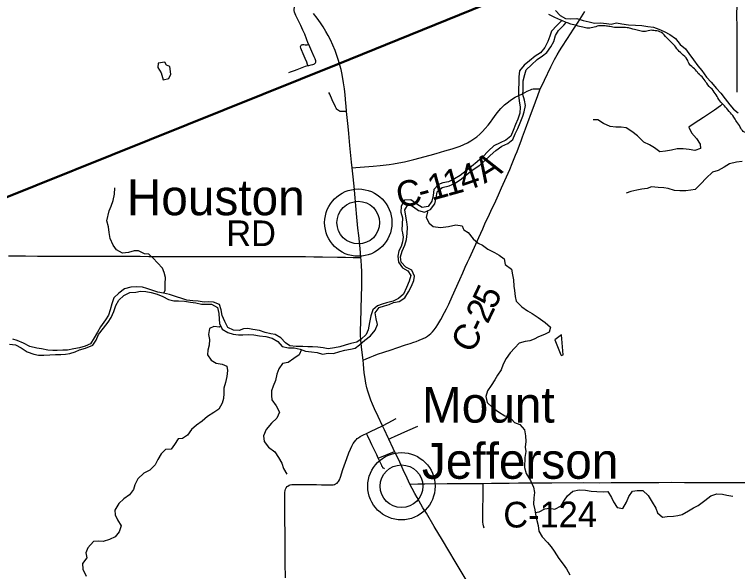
# Model space of a CAD drawing. Extents: x -87 to 2145, y -2128 to 440.
# Drawn here: x 40.7 to 82.91, y -968.8 to -936.29 of the extents above; entities that cross this region are included whole.
import ezdxf

# ---------------------------------------------------------------- set-up
doc = ezdxf.new("R2010")
doc.units = 0
for name, color, linetype in [('GM_X_County_Road', 7, 'Continuous'), ('GM_X_County_Road_Text', 7, 'Continuous'), ('GM_X_Major_River', 7, 'Continuous'), ('GM_X_Minor_Lake', 7, 'Continuous'), ('GM_X_Minor_River', 7, 'Continuous'), ('GM_X_Rail_Line', 7, 'Continuous'), ('GM_X_State_Route', 7, 'Continuous'), ('GM_X_Township_Road', 7, 'Continuous'), ('GM_X_Unincorporated', 7, 'Continuous'), ('GM_X_Unincorporated_Location', 7, 'Continuous'), ('GM_X_Unincorporated_Text', 7, 'Continuous')]:
    doc.layers.add(name, color=color, linetype=linetype)

msp = doc.modelspace()

# ---------------------------------------------------------------- linework, layer by layer
at = {"layer": 'GM_X_County_Road'}
for points in [[(71.396, -940.64), (71.462, -940.491), (71.637, -940.12), (72.011, -939.353), (72.231, -938.914), (72.371, -938.655), (72.511, -938.415), (72.65, -938.193), (72.978, -937.702), (73.342, -937.156), (73.609, -936.743), (74.001, -936.116)], [(60.415, -945.241), (60.632, -945.22), (60.878, -945.196), (61.631, -945.146), (62.056, -945.107), (62.577, -945.051), (62.836, -945.012), (63.141, -944.955), (63.476, -944.885), (63.538, -944.873), (63.775, -944.814), (64.012, -944.753), (64.962, -944.497), (65.309, -944.398), (65.814, -944.254), (66.256, -944.127), (66.49, -944.056), (66.72, -943.971), (66.93, -943.882), (67.15, -943.774), (67.334, -943.67), (67.512, -943.555), (67.683, -943.429), (67.857, -943.282), (68.019, -943.122), (68.174, -942.955), (68.343, -942.756), (68.485, -942.577), (68.633, -942.38), (68.829, -942.116), (68.981, -941.922), (69.099, -941.784), (69.223, -941.652), (69.308, -941.573), (69.46, -941.447), (69.646, -941.31), (69.838, -941.186), (69.937, -941.128), (70.347, -940.918), (70.632, -940.774), (70.821, -940.688), (70.899, -940.66), (70.982, -940.64), (71.083, -940.63), (71.167, -940.631), (71.215, -940.633), (71.396, -940.64)], [(61.048, -956.459), (61.234, -956.383), (61.469, -956.288), (61.664, -956.205), (61.891, -956.113), (62.264, -955.989), (62.684, -955.853), (63.028, -955.742), (63.525, -955.577), (63.805, -955.485), (64.007, -955.415), (64.146, -955.366), (64.33, -955.295), (64.558, -955.201), (64.692, -955.134), (64.806, -955.066), (64.914, -954.987), (65.002, -954.91), (65.095, -954.815), (65.191, -954.7), (65.309, -954.541), (65.417, -954.375), (65.585, -954.092), (65.807, -953.689), (65.921, -953.471), (66.051, -953.205), (66.26, -952.741), (66.699, -951.752), (66.871, -951.362), (67.019, -951.033), (67.147, -950.75), (67.255, -950.512), (67.453, -950.082), (67.548, -949.876), (67.806, -949.308), (68.035, -948.801), (68.167, -948.518), (68.425, -947.951), (68.507, -947.774), (68.555, -947.671), (68.716, -947.335), (68.953, -946.812), (69.138, -946.412), (69.333, -945.978), (69.617, -945.332), (69.757, -944.999), (69.954, -944.494), (70.037, -944.28), (70.294, -943.606), (70.358, -943.437), (70.474, -943.13), (70.537, -942.961), (70.61, -942.761), (70.671, -942.591), (70.88, -942.022), (70.978, -941.76), (71.248, -941.021), (71.37, -940.7), (71.396, -940.64)], [(40.363, -950.379), (41.347, -950.386), (42.052, -950.39), (42.413, -950.392), (42.888, -950.392), (43.413, -950.392), (43.987, -950.393), (44.61, -950.396), (45.036, -950.397), (45.594, -950.394), (46.151, -950.394), (47.168, -950.395), (48.037, -950.399), (48.545, -950.409), (49.07, -950.416), (49.988, -950.42), (50.611, -950.419), (51.513, -950.421), (51.955, -950.42), (52.316, -950.416), (52.594, -950.417), (53.119, -950.42), (53.676, -950.417), (54.347, -950.417), (54.806, -950.421), (55.315, -950.423), (55.79, -950.422), (56.151, -950.421), (56.643, -950.423), (57.692, -950.421), (58.184, -950.426), (58.676, -950.432), (59.561, -950.447), (60.02, -950.457), (60.48, -950.468), (60.71, -950.468), (60.926, -950.468)], [(63.788, -963.691), (64.252, -963.678), (64.662, -963.68), (65.957, -963.667), (66.809, -963.658), (67.449, -963.651), (68.053, -963.651)], [(68.125, -966.256), (68.081, -966.134), (68.062, -966.037), (68.049, -965.906), (68.044, -965.627), (68.046, -965.15), (68.054, -964.427), (68.056, -964), (68.053, -963.651)], [(68.053, -963.651), (68.542, -963.639), (69.133, -963.637), (69.575, -963.634), (70.116, -963.629), (70.691, -963.626), (71.199, -963.628), (71.74, -963.628), (72.067, -963.626), (73.901, -963.61), (74.842, -963.613), (75.53, -963.606), (76.53, -963.606), (77.005, -963.604), (78.039, -963.598), (78.317, -963.597), (79.055, -963.589), (79.809, -963.595), (80.351, -963.598), (80.826, -963.598), (81.417, -963.598), (82.237, -963.598), (82.828, -963.601), (83.369, -963.605)]]:
    msp.add_lwpolyline(points, dxfattribs=at)
at = {"layer": 'GM_X_Major_River'}
msp.add_line((72.908, -936.758), (72.651, -936.65), dxfattribs=at)
msp.add_lwpolyline([(72.273, -936.06), (72.549, -936.345), (72.867, -936.52), (73.186, -936.546), (73.527, -936.531), (73.895, -936.647), (74.245, -936.723), (74.554, -936.808), (74.915, -936.773), (75.254, -936.818), (75.524, -936.853), (75.835, -936.787), (76.145, -936.832), (76.534, -936.899), (76.954, -936.915), (77.324, -936.941), (77.663, -937.006), (77.993, -937.032), (78.312, -937.147), (78.63, -937.282), (78.947, -937.467), (79.294, -937.703), (79.558, -938.038), (79.865, -938.293), (80.06, -938.567), (80.335, -938.942), (80.589, -939.296), (80.815, -939.57), (81.089, -939.945), (81.364, -940.25), (81.679, -940.606), (81.925, -940.88), (82.179, -941.225), (82.454, -941.56), (82.67, -941.813), (82.937, -942.028)], dxfattribs=at)
for points in [[(72.651, -936.65), (72.551, -936.607), (72.203, -936.46), (71.896, -936.294)], [(98.114, -938.471), (97.847, -938.827), (97.541, -939.122), (97.254, -939.468), (97.058, -939.795), (96.901, -940.112), (96.765, -940.451), (96.649, -940.749), (96.522, -941.067), (96.296, -941.394), (96.031, -941.62), (95.69, -941.654), (95.375, -941.398), (95.081, -941.102), (94.742, -941.016), (94.379, -941.159), (94.087, -941.254), (93.736, -941.298), (93.393, -941.452), (93.316, -941.802), (93.45, -942.105), (93.584, -942.438), (93.517, -942.787), (93.32, -943.144), (93.016, -943.319), (92.682, -943.493), (92.301, -943.557), (91.941, -943.53), (91.61, -943.565), (91.288, -943.649), (90.946, -943.743), (90.623, -943.908), (90.299, -944.122), (89.988, -944.147), (89.65, -944.021), (89.329, -944.085), (89.024, -944.32), (88.827, -944.657), (88.551, -944.963), (88.246, -945.208), (87.941, -945.433), (87.598, -945.607), (87.286, -945.702), (87.035, -945.747), (86.784, -945.763), (86.423, -945.807), (86.163, -945.782), (85.837, -945.556), (85.53, -945.41), (85.216, -945.104), (85.111, -944.831), (84.977, -944.498), (84.803, -944.185), (84.599, -943.88), (84.293, -943.655), (83.977, -943.439), (83.6, -943.261), (83.243, -943.115), (83.068, -942.861), (82.854, -942.537), (82.699, -942.283), (82.415, -941.948), (82.141, -941.622), (81.867, -941.327), (81.663, -940.992), (81.419, -940.657), (81.106, -940.311), (80.911, -940.017), (80.617, -939.731), (80.402, -939.467), (80.097, -939.191), (79.972, -938.918), (79.648, -938.591), (79.374, -938.296), (79.1, -937.96), (78.785, -937.664), (78.461, -937.347), (78.103, -937.241), (77.783, -937.225), (77.442, -937.289), (77.133, -937.223), (76.804, -937.157), (76.545, -937.082), (76.185, -937.055), (75.805, -937.058), (75.456, -937.002), (75.186, -936.966), (74.886, -936.951), (74.544, -937.035), (74.193, -937.098), (73.873, -937.042), (73.505, -936.945), (73.186, -936.859), (72.908, -936.758)]]:
    msp.add_spline(points, degree=3, dxfattribs=at)
at = {"layer": 'GM_X_Minor_Lake'}
for points in [[(49.096, -939.135), (49.07, -939.395), (49.275, -939.69), (49.387, -940.103), (49.709, -940.039)], [(49.709, -940.039), (49.834, -939.771), (49.772, -939.339), (49.584, -939.245), (49.477, -939.072), (49.096, -939.135)], [(72.642, -954.985), (72.244, -955.279), (72.587, -956.152), (72.627, -956.193)], [(72.627, -956.193), (72.738, -956.145), (72.642, -954.985)]]:
    msp.add_lwpolyline(points, dxfattribs=at)
at = {"layer": 'GM_X_Minor_River'}
for p, q in [((72.651, -936.65), (72.359, -936.943)), ((72.908, -936.758), (72.651, -936.65))]:
    msp.add_line(p, q, dxfattribs=at)
for points in [[(63.604, -948.398), (63.539, -948.056), (63.495, -947.695), (63.701, -947.347), (63.999, -947.513), (64.295, -947.738), (64.644, -947.834), (64.987, -947.679), (65.242, -947.352), (65.319, -946.983), (65.384, -946.633), (65.669, -946.387), (66.071, -946.283), (66.434, -946.129), (66.788, -945.884), (67.133, -945.619), (67.468, -945.334), (67.872, -945.08), (68.126, -944.853), (68.462, -944.518), (68.797, -944.222), (69.141, -943.977), (69.494, -943.823), (69.798, -943.587), (69.934, -943.259), (70.079, -942.95), (70.215, -942.622), (70.381, -942.233), (70.445, -941.974), (70.541, -941.615), (70.476, -941.293), (70.372, -940.971), (70.386, -940.72), (70.391, -940.41), (70.405, -940.159), (70.491, -939.79), (70.575, -939.531), (70.891, -939.225), (71.216, -938.93), (71.53, -938.704), (71.783, -938.518), (72.019, -938.191), (72.184, -937.863), (72.29, -937.523), (72.455, -937.225), (72.77, -936.91), (72.908, -936.758)], [(72.359, -936.943), (72.044, -937.259), (71.959, -937.558), (71.844, -937.867), (71.658, -938.225), (71.402, -938.532), (71.099, -938.727), (70.774, -939.003), (70.45, -939.248), (70.184, -939.585), (70.148, -939.935), (70.142, -940.295), (70.117, -940.636), (70.121, -940.997), (70.155, -941.338), (70.22, -941.7), (70.194, -942.06), (70.078, -942.409), (69.953, -942.718), (69.817, -943.056), (69.682, -943.385), (69.377, -943.63), (69.045, -943.775), (68.691, -943.95), (68.366, -944.246), (68.02, -944.611), (67.705, -944.886), (67.38, -945.172), (67.076, -945.418), (66.721, -945.682), (66.387, -945.888), (66.034, -946.052), (65.703, -946.127), (65.451, -946.223), (65.176, -946.509), (65.14, -946.86), (65.055, -947.189), (64.849, -947.506), (64.508, -947.551), (64.191, -947.365), (63.835, -947.109), (63.474, -947.123), (63.278, -947.471), (63.263, -947.821), (63.347, -948.153), (63.314, -948.874)], [(82.033, -941.506), (81.912, -941.632), (81.558, -941.887), (81.204, -942.112), (80.921, -942.298), (80.374, -942.65), (80.06, -942.866), (80.215, -943.209), (80.51, -943.534), (80.725, -943.858), (80.741, -944.119), (80.419, -944.224), (80.089, -944.179), (79.73, -944.133), (79.389, -944.128), (79.058, -944.213), (78.706, -944.278), (78.375, -944.313), (78.069, -944.068), (77.771, -943.903), (77.434, -943.747), (77.069, -943.371), (76.743, -943.125), (76.406, -942.91), (76.116, -942.875), (75.796, -942.86), (75.477, -942.825), (75.079, -942.648), (74.752, -942.433), (74.482, -942.439)], [(83.181, -944.878), (82.84, -944.913), (82.448, -945.007), (82.124, -945.202), (81.771, -945.407), (81.439, -945.502), (81.073, -945.848), (80.757, -946.184), (80.442, -946.499), (80.181, -946.555), (79.89, -946.581), (79.549, -946.586), (79.22, -946.561), (78.861, -946.445), (78.602, -946.401), (78.271, -946.386), (77.892, -946.36), (77.64, -946.446), (77.319, -946.491), (77.028, -946.547), (76.686, -946.632), (76.414, -946.718)], [(46.104, -948.326), (46.235, -947.754), (46.35, -947.485), (46.465, -947.146), (46.541, -946.787), (46.557, -946.416)], [(64.784, -947.771), (64.804, -947.816), (64.739, -948.136), (64.904, -948.469)], [(49.417, -952.555), (49.499, -952.373), (49.496, -952.01), (49.514, -951.638), (49.45, -951.344), (49.335, -951.09), (49.05, -950.792), (48.805, -950.515), (48.538, -950.288), (48.288, -950.252), (47.94, -950.084), (47.689, -950.089), (47.355, -950.182), (47.013, -950.216), (46.666, -950.017), (46.47, -949.761), (46.288, -949.374), (46.225, -949.01), (46.192, -948.677), (46.104, -948.326)], [(40.405, -955.538), (40.765, -955.566), (41.093, -955.744), (41.44, -955.973), (41.838, -956.122), (42.098, -956.178), (42.41, -956.164), (42.772, -956.152), (43.104, -956.128), (43.415, -956.125), (43.686, -956.12), (43.938, -956.075), (44.252, -955.971), (44.505, -955.865), (44.859, -955.772), (45.284, -955.579), (45.481, -955.301), (45.618, -954.972), (45.907, -954.605), (46.166, -954.248), (46.342, -953.969), (46.5, -953.62), (46.628, -953.28), (46.795, -952.971), (47.092, -952.695), (47.437, -952.521), (47.779, -952.488), (48.052, -952.433), (48.362, -952.46), (48.683, -952.517), (49.042, -952.615), (49.36, -952.753), (49.698, -952.931), (50.008, -952.998), (50.269, -953.003), (50.62, -953.031), (50.98, -953.089), (51.281, -953.125), (51.621, -953.203), (51.882, -953.188), (52.213, -953.205), (52.551, -953.383), (52.624, -953.737), (52.647, -954.07), (52.672, -954.323), (52.826, -954.658), (53.153, -954.846), (53.462, -954.944), (53.773, -954.99), (54.034, -954.986), (54.376, -954.973), (54.676, -954.989), (55.007, -955.036), (55.377, -955.084), (55.737, -955.172), (56.084, -955.371), (56.33, -955.658), (56.699, -955.736), (57.021, -955.743), (57.371, -955.82), (57.689, -955.938), (58.05, -955.976), (58.371, -956.012), (58.69, -956.11), (59.013, -956.056), (59.334, -956.073), (59.687, -955.959), (59.99, -955.875), (60.323, -955.831), (60.585, -955.756), (60.841, -955.56), (61.157, -955.304), (61.484, -955.039), (61.762, -954.712), (61.89, -954.383), (61.806, -954.048), (61.763, -953.705), (61.99, -953.397), (62.294, -953.293), (62.567, -953.208), (62.82, -953.102), (63.153, -953.049), (63.479, -952.824), (63.697, -952.486), (63.874, -952.147), (64.022, -951.807), (64.047, -951.556), (63.894, -951.22), (63.546, -951.042), (63.281, -950.754), (63.237, -950.431), (63.324, -950.111), (63.482, -949.761), (63.59, -949.421), (63.617, -949.069), (63.635, -948.696), (63.604, -948.398)], [(64.904, -948.469), (65.142, -948.664), (65.561, -948.715), (66.046, -948.671), (66.473, -948.567), (66.826, -948.626), (66.887, -948.783)], [(63.314, -948.874), (63.357, -949.033), (63.382, -949.296), (63.356, -949.557), (63.27, -949.827), (63.144, -950.087), (63.078, -950.387), (63.11, -950.751), (63.355, -951.068), (63.672, -951.246), (63.847, -951.522), (63.74, -951.862), (63.581, -952.231), (63.413, -952.611), (63.126, -952.867), (62.802, -953.021), (62.428, -953.114), (62.165, -953.189), (61.902, -953.295), (61.626, -953.531), (61.509, -953.871), (61.43, -954.272), (61.341, -954.694), (61.234, -954.973), (60.948, -955.24), (60.683, -955.415), (60.33, -955.499), (60.007, -955.583), (59.703, -955.677), (59.39, -955.751), (59.018, -955.794), (58.728, -955.738), (58.417, -955.711), (58.106, -955.695), (57.825, -955.689), (57.544, -955.673), (57.143, -955.665), (56.782, -955.627), (56.515, -955.45), (56.26, -955.153), (55.912, -954.974), (55.662, -954.929), (55.342, -954.842), (55.003, -954.734), (54.613, -954.675), (54.333, -954.619), (54.081, -954.644), (53.818, -954.729), (53.487, -954.712), (53.149, -954.564), (52.986, -954.208), (52.832, -953.853), (52.769, -953.529), (52.675, -953.225), (52.316, -953.076), (52.035, -953.07), (51.774, -953.085), (51.423, -953.027), (51.113, -953.011), (50.772, -952.964), (50.473, -952.867), (50.164, -952.77), (49.755, -952.63), (49.405, -952.552), (49.075, -952.495), (48.715, -952.387), (48.436, -952.29), (48.177, -952.214), (47.826, -952.187), (47.494, -952.21), (47.13, -952.303), (46.794, -952.548), (46.507, -952.834), (46.379, -953.184), (46.291, -953.525), (46.195, -953.835), (46.008, -954.114), (45.718, -954.51), (45.551, -954.839), (45.363, -955.168), (45.135, -955.516), (44.831, -955.64), (44.498, -955.744), (44.175, -955.808), (43.792, -955.871), (43.531, -955.885), (43.199, -955.899)], [(66.887, -948.783), (66.925, -948.865), (67.193, -949.021), (67.477, -949.38), (67.763, -949.637), (68.022, -949.753), (68.328, -949.981), (68.726, -950.181), (69.003, -950.338), (69.28, -950.555), (69.353, -950.889), (69.71, -951.148), (69.773, -951.492), (69.827, -951.775), (69.859, -952.148), (69.884, -952.401), (69.927, -952.754), (69.982, -953.017), (70.326, -953.356), (70.653, -953.595), (70.921, -953.741), (71.267, -953.97), (71.683, -954.27), (71.989, -954.539), (71.912, -954.839), (71.648, -954.965), (71.294, -955.109), (71.04, -955.235), (70.787, -955.33), (70.515, -955.375), (70.162, -955.469), (69.905, -955.735), (69.627, -956.042), (69.41, -956.36), (69.232, -956.699), (69.105, -957.019), (68.897, -957.347), (68.741, -957.616), (68.533, -957.934), (68.306, -958.261), (68.219, -958.582), (68.302, -958.926), (68.597, -959.234), (68.953, -959.483), (69.33, -959.713), (69.6, -959.769), (69.884, -960.097), (70.203, -960.214), (70.467, -960.532), (70.541, -960.876), (70.544, -961.218), (70.517, -961.54), (70.542, -961.792), (70.494, -962.144), (70.482, -962.728), (70.565, -963.082), (70.818, -963.48), (71, -963.866), (71.054, -964.18), (71.017, -964.491), (70.999, -964.864), (71.073, -965.187), (71.108, -965.44), (71.172, -965.733), (71.274, -966.118), (71.318, -966.441), (71.512, -966.778), (71.806, -967.096), (72.022, -967.362), (72.197, -967.617), (72.47, -968.026), (72.724, -968.373), (72.919, -968.639), (73.112, -968.996)], [(52.747, -954.488), (52.667, -954.544), (52.337, -954.507), (52.083, -954.623), (52.036, -954.974), (52.08, -955.267), (52.073, -955.58), (51.996, -955.89), (51.961, -956.151), (52.175, -956.468), (52.473, -956.636), (52.833, -956.704), (53.092, -956.81), (53.137, -957.072), (53.099, -957.424), (53.022, -957.775), (52.924, -958.096), (52.918, -958.408), (52.902, -958.7), (52.836, -958.97), (52.628, -959.329), (52.342, -959.524), (51.966, -959.758), (51.659, -960.014), (51.333, -960.259), (51.036, -960.504), (50.808, -960.842), (50.503, -961.037), (50.251, -961.062), (50.044, -961.38), (49.857, -961.658), (49.516, -961.671), (49.259, -961.938), (49.071, -962.267), (48.914, -962.576), (48.596, -962.891), (48.251, -963.066), (47.913, -963.381), (47.735, -963.73), (47.649, -964.01), (47.422, -964.318), (47.095, -964.553), (46.788, -964.828), (46.56, -965.206), (46.584, -965.479), (46.718, -965.774), (46.932, -966.121), (46.814, -966.481), (46.587, -966.768), (46.242, -966.932), (45.879, -967.036), (45.587, -967.03), (45.326, -967.034), (44.977, -967.41), (44.86, -967.699), (44.924, -968.003), (44.677, -968.33), (44.69, -968.663), (44.892, -969.07)], [(43.199, -955.899), (42.938, -955.893), (42.647, -955.877), (42.287, -955.799), (42.017, -955.763), (41.607, -955.674), (41.239, -955.475), (40.861, -955.316), (40.602, -955.24)], [(57.453, -955.851), (57.313, -956.152), (57.018, -956.367), (56.682, -956.592), (56.349, -956.666), (56.132, -956.963), (56.015, -957.273), (55.936, -957.654), (55.809, -957.974), (55.713, -958.254), (55.697, -958.516), (55.722, -958.778), (55.976, -959.136), (56.179, -959.493), (56.011, -959.852), (55.704, -960.138), (55.395, -960.504), (55.236, -960.874), (55.27, -961.207), (55.524, -961.544), (55.9, -961.814), (56.114, -962.141), (56.318, -962.467), (56.411, -962.792), (56.605, -963.118)], [(71.096, -965.355), (71.332, -965.303), (71.656, -965.139), (71.929, -965.094), (72.249, -965.151), (72.604, -964.957), (72.812, -964.638), (72.978, -964.38), (73.295, -964.114), (73.658, -964.031), (74.039, -964.049), (74.359, -964.105), (74.7, -964.132), (75.071, -964.14), (75.333, -964.125), (75.557, -964.472), (75.661, -964.736), (75.876, -965.052), (76.206, -965.109), (76.434, -964.751), (76.562, -964.421), (76.779, -964.113), (77.051, -964.069), (77.382, -964.075), (77.698, -964.363), (77.92, -964.751), (78.134, -965.097), (78.239, -965.371), (78.525, -965.629), (78.796, -965.594), (79.169, -965.561), (79.42, -965.536), (79.683, -965.47), (80.049, -965.256), (80.333, -965.08), (80.618, -964.935), (80.995, -964.66), (81.342, -964.385), (81.696, -964.261), (82.037, -964.288), (82.287, -964.333), (82.627, -964.4)]]:
    msp.add_lwpolyline(points, dxfattribs=at)
at = {"layer": 'GM_X_Rail_Line'}
for points in [[(-21.617, -967.666), (-6.546, -964.616), (-3.561, -963.932), (-1.566, -963.442), (0.118, -962.931), (1.699, -962.4), (3.838, -961.601), (28.759, -951.515), (59.571, -939.152), (75.84, -932.552), (88.203, -926.87), (96.925, -922.819), (105.55, -918.791), (110.482, -916.484), (112.175, -915.737), (113.919, -915.034), (115.097, -914.6), (116.786, -914.024), (117.94, -913.664), (119.191, -913.298), (120.413, -912.979)], [(-21.617, -967.73), (-6.533, -964.677), (-3.546, -963.993), (-1.549, -963.503), (0.137, -962.99), (1.72, -962.459), (3.86, -961.659), (28.782, -951.573), (59.595, -939.21), (75.865, -932.609), (88.229, -926.926), (96.951, -922.876), (105.577, -918.848), (110.508, -916.541), (112.2, -915.794), (113.942, -915.093), (115.118, -914.659), (116.805, -914.084), (117.959, -913.724), (119.208, -913.358), (120.428, -913.039)]]:
    msp.add_lwpolyline(points, dxfattribs=at)
at = {"layer": 'GM_X_State_Route'}
for points in [[(60.06, -941.617), (60.048, -941.487), (60.001, -940.982), (59.96, -940.641), (59.906, -940.285), (59.823, -939.8), (59.764, -939.512), (59.703, -939.258), (59.622, -938.975), (59.524, -938.68), (59.421, -938.404), (59.288, -938.087), (59.145, -937.775), (59.019, -937.527), (58.884, -937.284), (58.723, -937.019), (58.57, -936.787), (58.37, -936.507), (58.16, -936.236)], [(60.494, -945.969), (60.491, -945.943), (60.415, -945.241), (60.379, -944.915), (60.288, -943.935), (60.218, -943.234), (60.174, -942.826), (60.092, -941.953), (60.06, -941.617)], [(64.21, -964.485), (64.067, -964.235), (63.913, -963.944), (63.788, -963.691), (63.623, -963.355), (63.398, -962.862), (63.194, -962.417), (63.152, -962.326), (62.895, -961.786), (62.814, -961.615), (62.557, -961.069), (62.52, -960.992), (62.293, -960.519), (62.182, -960.289), (61.924, -959.75), (61.72, -959.302), (61.598, -959.033), (61.499, -958.789), (61.399, -958.511), (61.326, -958.275), (61.276, -958.084), (61.217, -957.811), (61.169, -957.535), (61.124, -957.209), (61.072, -956.703), (61.048, -956.459), (60.988, -955.854), (60.93, -955.299), (60.91, -954.987), (60.906, -954.724), (60.915, -954.247), (60.968, -952.723), (60.984, -952.165), (60.985, -951.707), (60.979, -951.265), (60.966, -950.97), (60.94, -950.628), (60.926, -950.468), (60.879, -949.942), (60.798, -949.192), (60.752, -948.768), (60.696, -948.114), (60.63, -947.461), (60.585, -946.988), (60.524, -946.318), (60.494, -945.969)], [(67.127, -969.382), (66.422, -968.217), (65.687, -966.975), (65.197, -966.159), (64.745, -965.398), (64.546, -965.077), (64.21, -964.485)]]:
    msp.add_lwpolyline(points, dxfattribs=at)
at = {"layer": 'GM_X_Township_Road'}
msp.add_line((61.938, -962.185), (62.895, -961.786), dxfattribs=at)
for points in [[(82.878, -939.974), (82.889, -938.998), (82.891, -938.293), (82.895, -937.818), (82.887, -937.113), (82.876, -936.261), (82.879, -935.802), (82.885, -935.245), (82.888, -934.687), (82.899, -933.638), (82.9, -933.032), (82.901, -932.393), (82.903, -931.819), (82.902, -931.393), (82.894, -929.719)], [(57.879, -938.042), (57.854, -937.979), (57.645, -937.452), (57.538, -937.214), (57.409, -936.93), (57.267, -936.634), (57.125, -936.358), (57.08, -936.255), (57.052, -936.164), (57.037, -936.07), (57.033, -935.976), (57.041, -935.881), (57.062, -935.788), (57.105, -935.692), (57.139, -935.615), (57.178, -935.54), (57.208, -935.482), (57.295, -935.313)], [(57.826, -939.279), (57.8, -939.204), (57.759, -939.086), (57.667, -938.859), (57.564, -938.6), (57.462, -938.359), (57.423, -938.252), (57.408, -938.188), (57.405, -938.157), (57.412, -938.126), (57.439, -938.088), (57.461, -938.072), (57.487, -938.061), (57.544, -938.054), (57.597, -938.055), (57.671, -938.06), (57.737, -938.061), (57.789, -938.057), (57.879, -938.042)], [(58.296, -939.081), (58.298, -939.054), (58.298, -939.028), (58.291, -938.991), (58.275, -938.948), (58.248, -938.89), (58.2, -938.772), (58.063, -938.457), (57.879, -938.042)], [(56.716, -939.688), (56.824, -939.649), (57.054, -939.562), (57.204, -939.497), (57.401, -939.42), (57.695, -939.316), (57.826, -939.279)], [(57.826, -939.279), (57.885, -939.262), (58.014, -939.237), (58.11, -939.217), (58.17, -939.193), (58.209, -939.173), (58.242, -939.148), (58.272, -939.117), (58.296, -939.081)], [(82.88, -940.833), (82.877, -940.08), (82.878, -939.974)], [(60.092, -941.953), (59.929, -941.953), (59.817, -941.956), (59.761, -941.954), (59.713, -941.947), (59.667, -941.932), (59.609, -941.902), (59.556, -941.863), (59.51, -941.817), (59.471, -941.764), (59.434, -941.692), (59.247, -941.274), (59.106, -940.943), (59.057, -940.84)], [(62.182, -960.289), (62.512, -960.115), (62.977, -959.864)], [(61.258, -960.736), (61.482, -960.631), (62.182, -960.289)], [(62.557, -961.069), (62.702, -961.001), (62.895, -960.911), (63.658, -960.564), (64.25, -960.311)], [(56.516, -969.161), (56.507, -968.308), (56.504, -968.046), (56.501, -967.751), (56.499, -967.325), (56.498, -966.521), (56.494, -965.832), (56.486, -965.242), (56.481, -964.93), (56.477, -964.454), (56.479, -964.29), (56.485, -964.175), (56.504, -964.061), (56.524, -963.999), (56.566, -963.911), (56.63, -963.836), (56.654, -963.816), (56.738, -963.764), (56.798, -963.743), (56.894, -963.721), (57.025, -963.71), (57.141, -963.709), (57.403, -963.714), (57.699, -963.719), (57.912, -963.719), (58.339, -963.725), (58.617, -963.732), (59.044, -963.746), (59.191, -963.744), (59.306, -963.731), (59.386, -963.709), (59.446, -963.686), (59.53, -963.635), (59.577, -963.59), (59.619, -963.541), (59.67, -963.44), (59.735, -963.283), (59.879, -962.852), (59.953, -962.635), (60.101, -962.2), (60.219, -961.876), (60.314, -961.649), (60.399, -961.472), (60.48, -961.329), (60.553, -961.22), (60.624, -961.13), (60.667, -961.085), (60.716, -961.038), (60.781, -960.988), (60.878, -960.927), (61.081, -960.818), (61.258, -960.736)], [(61.938, -962.185), (61.851, -961.996), (61.569, -961.404), (61.485, -961.226), (61.313, -960.855), (61.258, -960.736)], [(62.299, -962.795), (62.283, -962.792), (62.249, -962.773), (62.229, -962.757), (62.214, -962.739), (62.198, -962.718), (62.178, -962.69), (62.155, -962.652), (62.139, -962.619), (61.968, -962.25), (61.938, -962.185)]]:
    msp.add_lwpolyline(points, dxfattribs=at)
at = {"layer": 'GM_X_Unincorporated'}
for centre, radius in [((60.773, -948.441), 1.964), ((60.773, -948.441), 1.245), ((63.291, -963.82), 1.964), ((63.291, -963.82), 1.245)]:
    msp.add_circle(centre, radius, dxfattribs=at)
at = {"layer": 'GM_X_Unincorporated_Location'}
for p, q in [((60.773, -948.441), (60.773, -948.441)), ((63.291, -963.82), (63.291, -963.82))]:
    msp.add_line(p, q, dxfattribs=at)

# ---------------------------------------------------------------- texts
at = {"layer": 'GM_X_County_Road_Text'}
for s, rotation, p in [('A', 31.6334, (68.136, -946.186)), ('4', 18.9245, (66.934, -946.641)), ('1', 15.6218, (65.954, -946.917)), ('1', 15.431, (65.059, -947.165)), ('C', 11.7003, (63.153, -947.598)), ('-', 14.9131, (64.449, -947.327)), ('RD', 0, (53.068, -949.812)), ('5', 64.4866, (68.724, -953.563)), ('2', 64.4357, (68.325, -954.398)), ('-', 64.5563, (68.061, -954.954)), ('C', 59.5982, (67.371, -956.141)), ('C-124', 0.2762, (69.24, -966.231))]:
    msp.add_text(s, height=1.5, rotation=rotation, dxfattribs=at).set_placement(p)
at = {"layer": 'GM_X_Unincorporated_Text'}
for s, p in [('Houston', (47.26, -948.006)), ('Mount', (64.486, -960.106)), ('Jefferson', (64.486, -963.384))]:
    msp.add_text(s, height=2.085, rotation=0, dxfattribs=at).set_placement(p)

doc.saveas('drawing.dxf')
